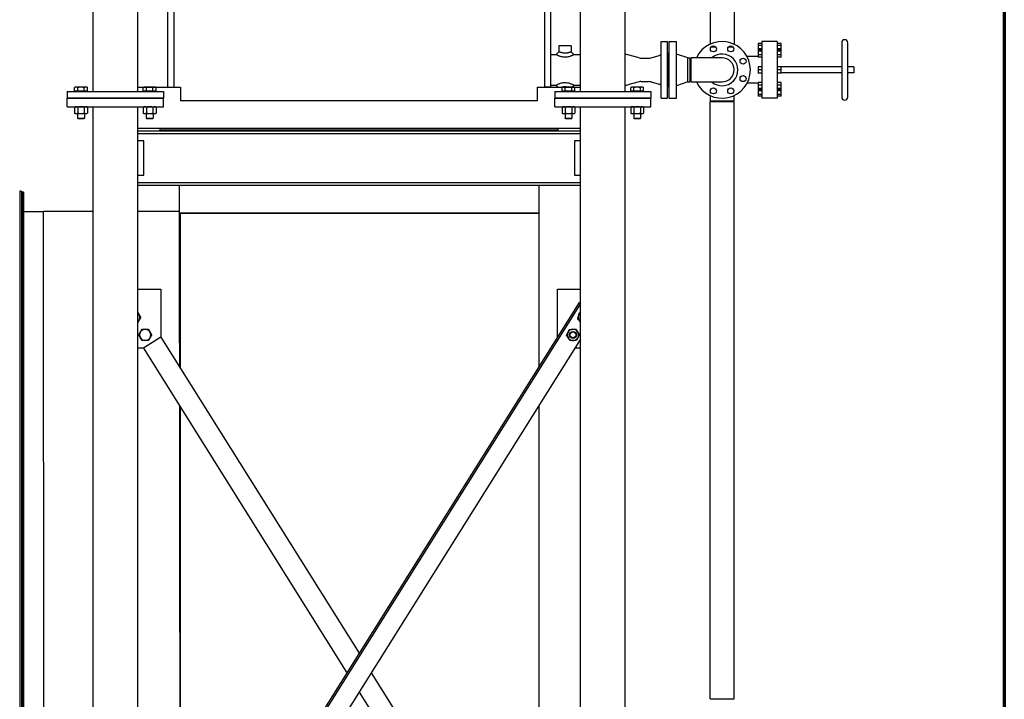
# Model space of a CAD drawing. Header units: inches. Extents: x 24 to 1128, y -74 to 748.
# Tile 443 of 557: x 985 to 1128, y 209 to 308. Entities that reach past the tile are written whole.
import ezdxf

# ---------------------------------------------------------------- set-up
doc = ezdxf.new("R2010")
doc.units = ezdxf.units.IN
doc.header["$LTSCALE"] = 32
doc.header["$MEASUREMENT"] = 0
doc.layers.add('Border (ANSI)', color=7, linetype='Continuous', lineweight=70)
doc.layers.add('Visible (ANSI)', color=7, linetype='Continuous', lineweight=30)

# ---------------------------------------------------------------- blocks, each defined once
blk = doc.blocks.new('Borders SUPERIOR BORDER')
at = {"layer": 'Border (ANSI)'}
blk.add_line((35.25, 23.375), (35.25, 0.625), dxfattribs=at)

msp = doc.modelspace()

# ---------------------------------------------------------------- linework, layer by layer
at = {"layer": 'Visible (ANSI)'}
for p, q in [((995.27004, 297.49266), (995.27004, 407.73266)), ((1001.77004, 297.49266), (1001.77004, 407.73266)), ((1066.27004, 297.49266), (1066.27004, 407.73266)), ((1072.77004, 297.49266), (1072.77004, 407.73266)), ((1007.02004, 331.54486), (1007.02004, 298.11766)), ((1061.02004, 331.54486), (1061.02004, 298.11766)), ((1006.10004, 330.37701), (1006.10004, 298.11766)), ((1061.94004, 298.11766), (1061.94004, 330.37701)), ((1085.14004, 321.65266), (1085.14004, 304.35305)), ((1088.64004, 321.65266), (1088.64004, 304.35305)), ((1063.11379, 304.11766), (1063.11379, 303.24266)), ((1064.92629, 304.11766), (1063.11379, 304.11766)), ((1064.92629, 304.11766), (1064.92629, 303.24266)), ((1078.02004, 304.74266), (1078.95754, 304.74266)), ((1078.02004, 296.49266), (1078.02004, 304.74266)), ((1078.95754, 296.49266), (1078.95754, 304.74266)), ((1079.20504, 304.74266), (1080.26504, 304.74266)), ((1079.20504, 296.49266), (1079.20504, 304.74266)), ((1080.26504, 296.49266), (1080.26504, 304.74266)), ((1092.69504, 304.45566), (1092.13504, 304.45566)), ((1092.13504, 304.45566), (1092.13504, 304.19166)), ((1092.69504, 304.19166), (1092.13504, 304.19166)), ((1092.13504, 304.19166), (1092.13504, 303.66366)), ((1094.93504, 304.74266), (1092.69504, 304.74266)), ((1092.69504, 304.74266), (1092.69504, 296.49266)), ((1094.93504, 304.74266), (1094.93504, 296.49266)), ((1095.49504, 304.45566), (1094.93504, 304.45566)), ((1095.49504, 304.19166), (1094.93504, 304.19166)), ((1095.49504, 304.19166), (1095.49504, 304.45566)), ((1095.49504, 303.66366), (1095.49504, 304.19166)), ((1104.32004, 304.57766), (1104.32004, 296.65766)), ((1105.20004, 296.65766), (1105.20004, 304.57766)), ((1061.94004, 302.86766), (1062.73879, 302.86766)), ((1062.73879, 302.86766), (1063.11379, 303.24266)), ((1064.92629, 303.24266), (1065.30129, 302.86766)), ((1065.30129, 302.86766), (1066.27004, 302.86766)), ((1074.82801, 302.35609), (1073.15183, 302.81453)), ((1076.58518, 302.37877), (1077.7484, 302.71232)), ((1078.95754, 302.68016), (1079.02004, 302.68016)), ((1079.02004, 298.55516), (1079.02004, 302.68016)), ((1079.14504, 303.11766), (1079.20504, 303.11766)), ((1079.14504, 298.11766), (1079.14504, 303.11766)), ((1081.92504, 302.36766), (1080.26504, 302.92766)), ((1085.32713, 303.99766), (1085.91958, 303.99766)), ((1087.8605, 303.99766), (1088.45294, 303.99766)), ((1092.69504, 303.66366), (1092.13504, 303.66366)), ((1092.13504, 303.66366), (1092.13504, 303.4682)), ((1092.69504, 303.4682), (1092.13504, 303.4682)), ((1092.13504, 303.4682), (1092.13504, 303.33154)), ((1092.69504, 303.33154), (1092.13504, 303.33154)), ((1092.13504, 303.33154), (1092.13504, 302.82153)), ((1092.69504, 302.82153), (1092.13504, 302.82153)), ((1092.13504, 302.82153), (1092.13504, 302.44818)), ((1095.49504, 303.66366), (1094.93504, 303.66366)), ((1095.49504, 303.4682), (1094.93504, 303.4682)), ((1095.49504, 303.33154), (1094.93504, 303.33154)), ((1095.49504, 302.82153), (1094.93504, 302.82153)), ((1095.49504, 303.4682), (1095.49504, 303.66366)), ((1095.49504, 303.33154), (1095.49504, 303.4682)), ((1095.49504, 302.82153), (1095.49504, 303.33154)), ((1095.49504, 302.44818), (1095.49504, 302.82153)), ((1075.09182, 302.32066), (1076.17173, 302.32066)), ((1081.92504, 302.36766), (1082.26504, 302.36766)), ((1081.92504, 298.86766), (1081.92504, 302.36766)), ((1082.26504, 298.86766), (1082.26504, 302.36766)), ((1082.39004, 298.86766), (1082.39004, 302.36766)), ((1086.89004, 302.36766), (1082.39004, 302.36766)), ((1092.13504, 302.57566), (1090.52072, 302.57566)), ((1092.69504, 302.44818), (1092.13504, 302.44818)), ((1095.49504, 302.44818), (1094.93504, 302.44818)), ((1092.69504, 301.07493), (1092.13504, 301.07493)), ((1092.13504, 301.07493), (1092.13504, 300.61766)), ((1092.69504, 300.61766), (1092.13504, 300.61766)), ((1092.13504, 300.61766), (1092.13504, 300.1604)), ((1092.69504, 300.1604), (1092.13504, 300.1604)), ((1095.49504, 301.07493), (1094.93504, 301.07493)), ((1095.49504, 300.61766), (1094.93504, 300.61766)), ((1095.49504, 300.1604), (1094.93504, 300.1604)), ((1095.49504, 300.61766), (1095.49504, 301.07493)), ((1104.32004, 301.05766), (1095.49504, 301.05766)), ((1095.49504, 300.1604), (1095.49504, 300.61766)), ((1104.32004, 300.17766), (1095.49504, 300.17766)), ((1106.08004, 301.05766), (1105.20004, 301.05766)), ((1106.08004, 300.17766), (1105.20004, 300.17766)), ((1106.08004, 301.05766), (1106.08004, 300.17766)), ((1061.94004, 298.36766), (1062.73879, 298.36766)), ((1062.98879, 298.11766), (1062.73879, 298.36766)), ((1065.30129, 298.36766), (1065.05129, 298.11766)), ((1065.30129, 298.36766), (1066.27004, 298.36766)), ((1074.82801, 298.87924), (1073.15183, 298.4208)), ((1075.09182, 298.91466), (1076.17173, 298.91466)), ((1076.58518, 298.85656), (1077.7484, 298.52301)), ((1078.95754, 298.55516), (1079.02004, 298.55516)), ((1081.92504, 298.86766), (1080.26504, 298.30766)), ((1081.92504, 298.86766), (1082.26504, 298.86766)), ((1082.39004, 298.86766), (1086.89004, 298.86766)), ((1092.13504, 298.65966), (1090.52072, 298.65966)), ((1092.69504, 298.78715), (1092.13504, 298.78715)), ((1092.13504, 298.78715), (1092.13504, 298.4138)), ((1092.69504, 298.4138), (1092.13504, 298.4138)), ((1092.13504, 298.4138), (1092.13504, 297.90379)), ((1095.49504, 298.78715), (1094.93504, 298.78715)), ((1095.49504, 298.4138), (1094.93504, 298.4138)), ((1095.49504, 298.4138), (1095.49504, 298.78715)), ((1095.49504, 297.90379), (1095.49504, 298.4138)), ((991.52004, 297.49266), (991.52004, 296.49266)), ((991.52004, 297.49266), (1005.52004, 297.49266)), ((992.70754, 298.10204), (992.58184, 298.02947)), ((992.58184, 297.51767), (992.58184, 298.02947)), ((993.05094, 297.51767), (992.58184, 297.51767)), ((992.81639, 298.10204), (992.70754, 298.10204)), ((992.78879, 297.51767), (992.78879, 297.49266)), ((993.52004, 298.10204), (992.81639, 298.10204)), ((993.05094, 297.51767), (993.05094, 298.02947)), ((993.98914, 297.51767), (993.05094, 297.51767)), ((994.22368, 298.10204), (993.52004, 298.10204)), ((993.98914, 297.51767), (993.98914, 298.02947)), ((994.45823, 297.51767), (993.98914, 297.51767)), ((994.33254, 298.10204), (994.22368, 298.10204)), ((994.25129, 297.51767), (994.25129, 297.49266)), ((994.33254, 298.10204), (994.45823, 298.02947)), ((994.45823, 297.51767), (994.45823, 298.02947)), ((1001.77004, 298.11766), (1007.02004, 298.11766)), ((1002.70754, 298.10204), (1002.58184, 298.02947)), ((1002.58184, 297.51767), (1002.58184, 298.02947)), ((1003.05094, 297.51767), (1002.58184, 297.51767)), ((1002.81639, 298.10204), (1002.70754, 298.10204)), ((1002.78879, 297.51767), (1002.78879, 297.49266)), ((1003.52004, 298.10204), (1002.81639, 298.10204)), ((1003.05094, 297.51767), (1003.05094, 298.02947)), ((1003.98914, 297.51767), (1003.05094, 297.51767)), ((1004.22368, 298.10204), (1003.52004, 298.10204)), ((1003.98914, 297.51767), (1003.98914, 298.02947)), ((1004.45823, 297.51767), (1003.98914, 297.51767)), ((1004.33254, 298.10204), (1004.22368, 298.10204)), ((1004.25129, 297.51767), (1004.25129, 297.49266)), ((1004.33254, 298.10204), (1004.45823, 298.02947)), ((1004.45823, 297.51767), (1004.45823, 298.02947)), ((1005.52004, 297.49266), (1005.52004, 296.49266)), ((1006.10004, 298.11766), (1007.02004, 298.11766)), ((1007.02004, 298.11766), (1008.02004, 298.11766)), ((1008.02004, 298.11766), (1008.02004, 296.11766)), ((1060.02004, 296.11766), (1060.02004, 298.11766)), ((1060.02004, 298.11766), (1061.02004, 298.11766)), ((1061.94004, 298.11766), (1061.02004, 298.11766)), ((1061.02004, 298.11766), (1066.27004, 298.11766)), ((1062.52004, 297.49266), (1062.52004, 296.49266)), ((1062.52004, 297.49266), (1076.52004, 297.49266)), ((1063.70754, 298.10204), (1063.58184, 298.02947)), ((1063.58184, 297.51767), (1063.58184, 298.02947)), ((1064.05094, 297.51767), (1063.58184, 297.51767)), ((1063.81639, 298.10204), (1063.70754, 298.10204)), ((1063.78879, 297.51767), (1063.78879, 297.49266)), ((1064.52004, 298.10204), (1063.81639, 298.10204)), ((1064.05094, 297.51767), (1064.05094, 298.02947)), ((1064.98914, 297.51767), (1064.05094, 297.51767)), ((1065.22368, 298.10204), (1064.52004, 298.10204)), ((1064.98914, 297.51767), (1064.98914, 298.02947)), ((1065.45823, 297.51767), (1064.98914, 297.51767)), ((1065.33254, 298.10204), (1065.22368, 298.10204)), ((1065.25129, 297.51767), (1065.25129, 297.49266)), ((1065.33254, 298.10204), (1065.45823, 298.02947)), ((1065.45823, 297.51767), (1065.45823, 298.02947)), ((1073.70754, 298.10204), (1073.58184, 298.02947)), ((1073.58184, 297.51767), (1073.58184, 298.02947)), ((1074.05094, 297.51767), (1073.58184, 297.51767)), ((1073.81639, 298.10204), (1073.70754, 298.10204)), ((1073.78879, 297.51767), (1073.78879, 297.49266)), ((1074.52004, 298.10204), (1073.81639, 298.10204)), ((1074.05094, 297.51767), (1074.05094, 298.02947)), ((1074.98914, 297.51767), (1074.05094, 297.51767)), ((1075.22368, 298.10204), (1074.52004, 298.10204)), ((1074.98914, 297.51767), (1074.98914, 298.02947)), ((1075.45823, 297.51767), (1074.98914, 297.51767)), ((1075.33254, 298.10204), (1075.22368, 298.10204)), ((1075.25129, 297.51767), (1075.25129, 297.49266)), ((1075.33254, 298.10204), (1075.45823, 298.02947)), ((1075.45823, 297.51767), (1075.45823, 298.02947)), ((1076.52004, 297.49266), (1076.52004, 296.49266)), ((1079.14504, 298.11766), (1079.20504, 298.11766)), ((1085.14004, 296.88228), (1085.14004, 296.11766)), ((1088.64004, 296.11766), (1088.64004, 296.88228)), ((1092.69504, 297.90379), (1092.13504, 297.90379)), ((1092.13504, 297.90379), (1092.13504, 297.76713)), ((1092.69504, 297.76713), (1092.13504, 297.76713)), ((1092.13504, 297.76713), (1092.13504, 297.57166)), ((1092.69504, 297.57166), (1092.13504, 297.57166)), ((1092.13504, 297.57166), (1092.13504, 297.04366)), ((1092.69504, 297.04366), (1092.13504, 297.04366)), ((1092.13504, 297.04366), (1092.13504, 296.77966)), ((1095.49504, 297.90379), (1094.93504, 297.90379)), ((1095.49504, 297.76713), (1094.93504, 297.76713)), ((1095.49504, 297.57166), (1094.93504, 297.57166)), ((1095.49504, 297.04366), (1094.93504, 297.04366)), ((1095.49504, 297.76713), (1095.49504, 297.90379)), ((1095.49504, 297.57166), (1095.49504, 297.76713)), ((1095.49504, 297.04366), (1095.49504, 297.57166)), ((1095.49504, 296.77966), (1095.49504, 297.04366)), ((991.52004, 296.49266), (1005.52004, 296.49266)), ((991.52004, 295.24266), (991.52004, 296.49266)), ((1005.52004, 296.49266), (991.52004, 296.49266)), ((1005.52004, 295.24266), (1005.52004, 296.49266)), ((1060.02004, 296.11766), (1008.02004, 296.11766)), ((1062.52004, 296.49266), (1076.52004, 296.49266)), ((1062.52004, 295.24266), (1062.52004, 296.49266)), ((1076.52004, 296.49266), (1062.52004, 296.49266)), ((1076.52004, 295.24266), (1076.52004, 296.49266)), ((1078.02004, 296.49266), (1078.95754, 296.49266)), ((1079.20504, 296.49266), (1080.26504, 296.49266)), ((1085.14004, 296.11766), (1088.64004, 296.11766)), ((1085.14004, 208.98666), (1085.14004, 295.99266)), ((1085.14004, 295.99266), (1088.64004, 295.99266)), ((1088.64004, 208.98666), (1088.64004, 295.99266)), ((1092.69504, 296.77966), (1092.13504, 296.77966)), ((1094.93504, 296.49266), (1092.69504, 296.49266)), ((1095.49504, 296.77966), (1094.93504, 296.77966)), ((991.52004, 295.24266), (1005.52004, 295.24266)), ((992.70754, 295.24266), (992.58184, 295.18405)), ((992.58184, 295.18405), (992.58184, 294.31728)), ((992.70754, 294.25866), (992.58184, 294.31728)), ((992.70754, 294.25866), (992.81639, 294.25866)), ((992.81639, 294.25866), (993.52004, 294.25866)), ((993.02004, 294.25866), (993.02004, 293.56935)), ((993.05094, 295.18405), (993.05094, 294.31728)), ((993.52004, 294.25866), (994.22368, 294.25866)), ((993.98914, 295.18405), (993.98914, 294.31728)), ((994.02004, 294.25866), (994.02004, 293.56935)), ((994.22368, 294.25866), (994.33254, 294.25866)), ((994.33254, 295.24266), (994.45823, 295.18405)), ((994.33254, 294.25866), (994.45823, 294.31728)), ((994.45823, 295.18405), (994.45823, 294.31728)), ((995.27004, 143.30516), (995.27004, 295.24266)), ((1001.77004, 143.30516), (1001.77004, 295.24266)), ((1002.70754, 295.24266), (1002.58184, 295.18405)), ((1002.58184, 295.18405), (1002.58184, 294.31728)), ((1002.70754, 294.25866), (1002.58184, 294.31728)), ((1002.70754, 294.25866), (1002.81639, 294.25866)), ((1002.81639, 294.25866), (1003.52004, 294.25866)), ((1003.02004, 294.25866), (1003.02004, 293.56935)), ((1003.05094, 295.18405), (1003.05094, 294.31728)), ((1003.52004, 294.25866), (1004.22368, 294.25866)), ((1003.98914, 295.18405), (1003.98914, 294.31728)), ((1004.02004, 294.25866), (1004.02004, 293.56935)), ((1004.22368, 294.25866), (1004.33254, 294.25866)), ((1004.33254, 295.24266), (1004.45823, 295.18405)), ((1004.33254, 294.25866), (1004.45823, 294.31728)), ((1004.45823, 295.18405), (1004.45823, 294.31728)), ((1062.52004, 295.24266), (1076.52004, 295.24266)), ((1063.70754, 295.24266), (1063.58184, 295.18405)), ((1063.58184, 295.18405), (1063.58184, 294.31728)), ((1063.70754, 294.25866), (1063.58184, 294.31728)), ((1063.70754, 294.25866), (1063.81639, 294.25866)), ((1063.81639, 294.25866), (1064.52004, 294.25866)), ((1064.02004, 294.25866), (1064.02004, 293.56935)), ((1064.05094, 295.18405), (1064.05094, 294.31728)), ((1064.52004, 294.25866), (1065.22368, 294.25866)), ((1064.98914, 295.18405), (1064.98914, 294.31728)), ((1065.02004, 294.25866), (1065.02004, 293.56935)), ((1065.22368, 294.25866), (1065.33254, 294.25866)), ((1065.33254, 295.24266), (1065.45823, 295.18405)), ((1065.33254, 294.25866), (1065.45823, 294.31728)), ((1065.45823, 295.18405), (1065.45823, 294.31728)), ((1066.27004, 143.30516), (1066.27004, 295.24266)), ((1072.77004, 143.30516), (1072.77004, 295.24266)), ((1073.70754, 295.24266), (1073.58184, 295.18405)), ((1073.58184, 295.18405), (1073.58184, 294.31728)), ((1073.70754, 294.25866), (1073.58184, 294.31728)), ((1073.70754, 294.25866), (1073.81639, 294.25866)), ((1073.81639, 294.25866), (1074.52004, 294.25866)), ((1074.02004, 294.25866), (1074.02004, 293.56935)), ((1074.05094, 295.18405), (1074.05094, 294.31728)), ((1074.52004, 294.25866), (1075.22368, 294.25866)), ((1074.98914, 295.18405), (1074.98914, 294.31728)), ((1075.02004, 294.25866), (1075.02004, 293.56935)), ((1075.22368, 294.25866), (1075.33254, 294.25866)), ((1075.33254, 295.24266), (1075.45823, 295.18405)), ((1075.33254, 294.25866), (1075.45823, 294.31728)), ((1075.45823, 295.18405), (1075.45823, 294.31728)), ((993.09672, 293.49266), (993.02004, 293.56935)), ((993.02004, 293.56935), (994.02004, 293.56935)), ((993.94335, 293.49266), (993.09672, 293.49266)), ((993.94335, 293.49266), (994.02004, 293.56935)), ((1003.09672, 293.49266), (1003.02004, 293.56935)), ((1003.02004, 293.56935), (1004.02004, 293.56935)), ((1003.94335, 293.49266), (1003.09672, 293.49266)), ((1003.94335, 293.49266), (1004.02004, 293.56935)), ((1064.09672, 293.49266), (1064.02004, 293.56935)), ((1064.02004, 293.56935), (1065.02004, 293.56935)), ((1064.94335, 293.49266), (1064.09672, 293.49266)), ((1064.94335, 293.49266), (1065.02004, 293.56935)), ((1074.09672, 293.49266), (1074.02004, 293.56935)), ((1074.02004, 293.56935), (1075.02004, 293.56935)), ((1074.94335, 293.49266), (1074.09672, 293.49266)), ((1074.94335, 293.49266), (1075.02004, 293.56935)), ((1001.77004, 292.11766), (1066.27004, 292.11766)), ((1001.77004, 291.74266), (1066.27004, 291.74266)), ((1001.77004, 291.34266), (1066.27004, 291.34266)), ((1063.02104, 291.99266), (1005.02104, 291.99266)), ((1005.02104, 291.80516), (1005.02104, 291.99266)), ((1005.02104, 291.80516), (1063.02104, 291.80516)), ((1007.83354, 291.80516), (1007.83354, 291.74266)), ((1060.20854, 291.80516), (1060.20854, 291.74266)), ((1063.02104, 291.80516), (1063.02104, 291.99266)), ((1002.64254, 290.27766), (1001.77004, 290.27766)), ((1002.64254, 285.27766), (1002.64254, 290.27766)), ((1065.39754, 290.27766), (1065.39754, 285.27766)), ((1066.27004, 290.27766), (1065.39754, 290.27766)), ((1001.77004, 285.27766), (1002.64254, 285.27766)), ((1001.77004, 284.21266), (1066.27004, 284.21266)), ((1065.39754, 285.27766), (1066.27004, 285.27766)), ((984.58354, 282.96141), (984.58354, 171.89901)), ((984.77354, 282.96141), (984.58354, 282.96141)), ((984.77354, 282.96141), (984.83354, 282.96141)), ((984.83354, 282.96141), (984.83354, 171.89901)), ((985.14604, 282.80516), (984.95854, 282.80516)), ((984.95854, 282.80516), (984.95854, 172.05516)), ((985.14604, 282.80516), (985.14604, 172.05516)), ((1001.77004, 283.81266), (1066.27004, 283.81266)), ((1007.83354, 283.81266), (1007.83354, 279.80516)), ((1060.20854, 283.81266), (1060.20854, 279.80516)), ((985.14604, 279.99266), (988.05245, 279.99266)), ((995.27004, 279.99266), (988.05245, 279.99266)), ((1007.83354, 279.99266), (1001.77004, 279.99266)), ((1007.83354, 279.80516), (1060.20854, 279.80516)), ((1008.02104, 279.80516), (1008.02104, 279.75938)), ((1008.02104, 279.75938), (1060.20854, 279.75938)), ((1008.02104, 257.08132), (1008.02104, 279.75938)), ((1060.20854, 279.80516), (1060.20854, 279.75938)), ((1060.20854, 279.75938), (1060.20854, 257.38346)), ((1001.77004, 268.67083), (1005.14254, 268.67083)), ((1005.14254, 268.67083), (1005.14254, 261.67083)), ((1062.89754, 268.67083), (1066.27004, 268.67083)), ((1062.89754, 261.67083), (1062.89754, 268.67083)), ((1066.08554, 266.75381), (1001.77004, 164.20852)), ((1066.27004, 266.57747), (1001.77004, 163.73801)), ((1066.08554, 266.75381), (1066.13637, 266.72193)), ((1066.27004, 266.63809), (1066.13637, 266.72193)), ((1066.27004, 261.40181), (1001.95454, 158.85652)), ((1005.14254, 261.67083), (1002.60105, 260.07683)), ((1005.14254, 261.67083), (1034.02004, 215.62825)), ((1002.60105, 260.07683), (1001.77004, 260.07683)), ((1002.60105, 260.07683), (1032.24942, 212.80516)), ((1066.27004, 260.07683), (1065.43903, 260.07683)), ((1008.02104, 175.00938), (1008.02104, 251.43515)), ((1060.20854, 251.73729), (1060.20854, 204.00938)), ((1035.79065, 212.80516), (1065.43903, 165.53349)), ((1034.02004, 209.98208), (1062.89754, 163.9395)), ((1085.14004, 208.98666), (1088.64004, 208.98666))]:
    msp.add_line(p, q, dxfattribs=at)
for centre, radius in [((1085.62336, 303.6757), 0.4375), ((1088.15672, 303.6757), 0.4375), ((1089.94808, 301.88435), 0.4375), ((1089.94808, 299.35098), 0.4375), ((1085.62336, 297.55962), 0.4375), ((1088.15672, 297.55962), 0.4375), ((1065.17707, 262.01174), 0.50016), ((1065.17707, 262.01174), 0.5), ((1065.17707, 262.01174), 0.42332)]:
    msp.add_circle(centre, radius, dxfattribs=at)
for centre, radius, start, end in [((1086.89004, 300.61766), 4.125, 205.1027208, 154.8972792), ((1104.76004, 304.57766), 0.44, 0, 180), ((1072.75611, 301.36766), 1.5, 74.7036805, 89.4680529), ((1077.64504, 303.07279), 0.375, 286, 0), ((1086.89004, 300.61766), 2.31, 229.2509456, 130.7490544), ((1075.09182, 303.32066), 1, 254.7036805, 270), ((1076.17173, 303.82066), 1.5, 270, 286), ((1086.89004, 300.61766), 1.75, 270, 90), ((1072.75611, 299.86766), 1.5, 270.5319471, 285.2963195), ((1075.09182, 297.91466), 1, 90, 105.2963195), ((1076.17173, 297.41466), 1.5, 74, 90), ((1077.64504, 298.16254), 0.375, 0, 74), ((1104.76004, 296.65766), 0.44, 180, 0), ((1001.269, 264.55323), 0.8125, 30, 51.9275366), ((1001.269, 264.55323), 0.8125, 308.0724634, 330), ((1001.269, 264.55323), 0.8125, 330, 30), ((1066.77107, 264.55323), 0.8125, 162.5768275, 222.5768275), ((1066.77107, 264.55323), 0.8125, 128.0724634, 162.5768275), ((1066.77107, 264.55323), 0.8125, 222.5768275, 231.9275366), ((1002.863, 262.01174), 0.8125, 90, 150), ((1002.863, 262.01174), 0.8125, 30, 90), ((1065.17707, 262.01174), 0.8125, 93.6646416, 153.6646416), ((1065.17707, 262.01174), 0.8125, 33.6646416, 93.6646416), ((1065.17707, 262.01174), 0.8125, 333.6646416, 33.6646416), ((1002.863, 262.01174), 0.8125, 150, 210), ((1002.863, 262.01174), 0.8125, 210, 270), ((1002.863, 262.01174), 0.8125, 270, 330), ((1002.863, 262.01174), 0.8125, 330, 30), ((1065.17707, 262.01174), 0.8125, 153.6646416, 213.6646416), ((1065.17707, 262.01174), 0.8125, 213.6646416, 273.6646416), ((1065.17707, 262.01174), 0.8125, 273.6646416, 333.6646416), ((984.27104, 220.99266), 6.25, 83.6846844, 84.8363929), ((984.27104, 220.99266), 2.75, 75.5224878, 78.1971083)]:
    msp.add_arc(centre, radius, start, end, dxfattribs=at)
for points, knots in [([(1062.73879, 302.86766), (1062.73879, 302.86766), (1062.74669, 302.86312), (1062.77946, 302.8448), (1062.80431, 302.83104), (1062.86926, 302.79676), (1062.90939, 302.77624), (1062.98752, 302.73898), (1063.02247, 302.72299), (1063.09492, 302.6917), (1063.13182, 302.67654), (1063.21265, 302.64562), (1063.25615, 302.63007), (1063.38387, 302.58856), (1063.47388, 302.56384), (1063.66525, 302.52457), (1063.76678, 302.51025), (1063.91914, 302.4997), (1063.97004, 302.49796), (1064.07596, 302.49796), (1064.133, 302.50014), (1064.30347, 302.51336), (1064.41658, 302.53131), (1064.60096, 302.57338), (1064.67586, 302.59475), (1064.7983, 302.63491), (1064.84828, 302.65323), (1064.93283, 302.68654), (1064.9687, 302.70164), (1065.03767, 302.7321), (1065.07013, 302.74722), (1065.15182, 302.78672), (1065.19542, 302.80952), (1065.26307, 302.84595), (1065.28568, 302.85881), (1065.29939, 302.86658), (1065.30129, 302.86766), (1065.30129, 302.86766)], [-10.536209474, -10.536209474, -10.536209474, -10.536209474, -10.097429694, -10.097429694, -9.658649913, -9.658649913, -9.219870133, -9.219870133, -8.914028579, -8.914028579, -8.62064719, -8.62064719, -8.327265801, -8.327265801, -7.809344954, -7.809344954, -7.286805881, -7.286805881, -7.024139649, -7.024139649, -6.730385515, -6.730385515, -6.145664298, -6.145664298, -5.706426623, -5.706426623, -5.363392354, -5.363392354, -5.071341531, -5.071341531, -4.779290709, -4.779290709, -4.269499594, -4.269499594, -3.728628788, -3.728628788, -3.512069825, -3.512069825, -3.512069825, -3.512069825]), ([(1064.92629, 303.24266), (1064.92629, 303.24266), (1064.92446, 303.24203), (1064.9113, 303.2375), (1064.88957, 303.23), (1064.82697, 303.20909), (1064.78746, 303.19612), (1064.71704, 303.17421), (1064.6897, 303.16593), (1064.63337, 303.14954), (1064.60485, 303.14155), (1064.53985, 303.12427), (1064.50277, 303.115), (1064.41594, 303.09526), (1064.36557, 303.0852), (1064.24828, 303.06609), (1064.18131, 303.05851), (1064.08373, 303.05298), (1064.05157, 303.05208), (1063.99184, 303.05208), (1063.96315, 303.0528), (1063.87619, 303.0572), (1063.81671, 303.06322), (1063.69756, 303.08077), (1063.63786, 303.09225), (1063.54761, 303.1126), (1063.51567, 303.12042), (1063.45441, 303.13631), (1063.42546, 303.14427), (1063.36702, 303.16098), (1063.3379, 303.16969), (1063.27112, 303.19026), (1063.23529, 303.20184), (1063.17602, 303.2214), (1063.15258, 303.22937), (1063.12145, 303.24001), (1063.11379, 303.24266), (1063.11379, 303.24266)], [3.512069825, 3.512069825, 3.512069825, 3.512069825, 3.728628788, 3.728628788, 4.269499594, 4.269499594, 4.779290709, 4.779290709, 5.071341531, 5.071341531, 5.363392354, 5.363392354, 5.706426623, 5.706426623, 6.145664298, 6.145664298, 6.730385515, 6.730385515, 7.024139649, 7.024139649, 7.286805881, 7.286805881, 7.809344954, 7.809344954, 8.327265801, 8.327265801, 8.62064719, 8.62064719, 8.914028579, 8.914028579, 9.219870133, 9.219870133, 9.658649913, 9.658649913, 10.097429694, 10.097429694, 10.536209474, 10.536209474, 10.536209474, 10.536209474]), ([(1064.02004, 298.73736), (1063.98808, 298.73736), (1063.95577, 298.73666), (1063.8148, 298.73044), (1063.70481, 298.71717), (1063.49422, 298.67694), (1063.39384, 298.64994), (1063.23176, 298.59738), (1063.16631, 298.5727), (1063.0846, 298.53916), (1063.06109, 298.52913), (1062.97052, 298.48919), (1062.91051, 298.45966), (1062.81757, 298.41165), (1062.78363, 298.39286), (1062.74669, 298.3722), (1062.73879, 298.36766), (1062.73879, 298.36766)], [-14.048279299, -14.048279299, -14.048279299, -14.048279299, -13.880418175, -13.880418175, -13.319550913, -13.319550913, -12.748217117, -12.748217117, -12.291328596, -12.291328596, -12.099857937, -12.099857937, -11.52555668, -11.52555668, -10.974989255, -10.974989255, -10.536209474, -10.536209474, -10.536209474, -10.536209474]), ([(1065.30129, 298.36766), (1065.30129, 298.36766), (1065.29508, 298.37123), (1065.26353, 298.38894), (1065.23077, 298.4072), (1065.13702, 298.45598), (1065.07398, 298.48723), (1064.97925, 298.52902), (1064.95561, 298.53911), (1064.86623, 298.57579), (1064.79102, 298.60387), (1064.60959, 298.6604), (1064.50017, 298.68783), (1064.26571, 298.72684), (1064.14036, 298.73736), (1064.02004, 298.73736)], [-3.512069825, -3.512069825, -3.512069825, -3.512069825, -3.122398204, -3.122398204, -2.558236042, -2.558236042, -1.94948186, -1.94948186, -1.756950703, -1.756950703, -1.24025512, -1.24025512, -0.632070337, -0.632070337, 0, 0, 0, 0]), ([(1063.52747, 298.11766), (1063.54512, 298.12198), (1063.56309, 298.12622), (1063.64486, 298.14462), (1063.71092, 298.15707), (1063.84041, 298.17488), (1063.90392, 298.18037), (1063.9838, 298.18295), (1064.00202, 298.18324), (1064.02004, 298.18324)], [12.58484833, 12.58484833, 12.58484833, 12.58484833, 12.748217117, 12.748217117, 13.319550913, 13.319550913, 13.880418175, 13.880418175, 14.048279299, 14.048279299, 14.048279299, 14.048279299]), ([(1064.02004, 298.18324), (1064.08788, 298.18324), (1064.15868, 298.17899), (1064.30001, 298.16199), (1064.37052, 298.14957), (1064.4638, 298.12931), (1064.4885, 298.12356), (1064.51261, 298.11766)], [0, 0, 0, 0, 0.632070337, 0.632070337, 1.24025512, 1.24025512, 1.463430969, 1.463430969, 1.463430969, 1.463430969]), ([(988.14604, 175.05516), (988.14603, 175.06122), (988.14602, 175.06727), (988.14099, 179.30376), (988.10901, 205.6242), (988.07331, 245.50212), (988.06169, 262.75638), (988.05245, 279.99266)], [-0.046119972, -0.046119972, -0.046119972, -0.046119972, 0, 0, 32.236003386, 32.236003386, 57.569339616, 57.569339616, 57.569339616, 57.569339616]), ([(1007.88773, 257.29378), (1007.88172, 264.78832), (1007.87697, 272.28278), (1007.87298, 279.77707), (1007.87298, 279.78644), (1007.87297, 279.7958), (1007.87297, 279.80516)], [215.490327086, 215.490327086, 215.490327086, 215.490327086, 274.369421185, 274.369421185, 274.369421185, 274.442988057, 274.442988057, 274.442988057, 274.442988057]), ([(1008.02104, 175.00938), (1007.9859, 190.26446), (1007.95242, 205.52222), (1007.92915, 220.78049), (1007.91346, 231.06698), (1007.90168, 241.35354), (1007.89251, 251.63998)], [0, 0, 0, 0, 119.871896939, 119.871896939, 119.871896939, 200.684461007, 200.684461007, 200.684461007, 200.684461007])]:
    msp.add_open_spline(points, degree=3, knots=knots, dxfattribs=at)
for points, weights in [([(992.81639, 298.10204), (992.70754, 298.10204), (992.58184, 298.02947)], [1, 1.0379548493, 1]), ([(993.05094, 298.02947), (992.92525, 298.10204), (992.81639, 298.10204)], [1, 1.0379548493, 1]), ([(993.52004, 298.10204), (993.30233, 298.10204), (993.05094, 298.02947)], [1, 1.0379548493, 1]), ([(993.98914, 298.02947), (993.73775, 298.10204), (993.52004, 298.10204)], [1, 1.0379548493, 1]), ([(994.22368, 298.10204), (994.11483, 298.10204), (993.98914, 298.02947)], [1, 1.0379548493, 1]), ([(994.45823, 298.02947), (994.33254, 298.10204), (994.22368, 298.10204)], [1, 1.0379548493, 1]), ([(1002.81639, 298.10204), (1002.70754, 298.10204), (1002.58184, 298.02947)], [1, 1.0379548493, 1]), ([(1003.05094, 298.02947), (1002.92525, 298.10204), (1002.81639, 298.10204)], [1, 1.0379548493, 1]), ([(1003.52004, 298.10204), (1003.30233, 298.10204), (1003.05094, 298.02947)], [1, 1.0379548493, 1]), ([(1003.98914, 298.02947), (1003.73775, 298.10204), (1003.52004, 298.10204)], [1, 1.0379548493, 1]), ([(1004.22368, 298.10204), (1004.11483, 298.10204), (1003.98914, 298.02947)], [1, 1.0379548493, 1]), ([(1004.45823, 298.02947), (1004.33254, 298.10204), (1004.22368, 298.10204)], [1, 1.0379548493, 1]), ([(1063.81639, 298.10204), (1063.70754, 298.10204), (1063.58184, 298.02947)], [1, 1.0379548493, 1]), ([(1064.05094, 298.02947), (1063.92525, 298.10204), (1063.81639, 298.10204)], [1, 1.0379548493, 1]), ([(1064.52004, 298.10204), (1064.30233, 298.10204), (1064.05094, 298.02947)], [1, 1.0379548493, 1]), ([(1064.98914, 298.02947), (1064.73775, 298.10204), (1064.52004, 298.10204)], [1, 1.0379548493, 1]), ([(1065.22368, 298.10204), (1065.11483, 298.10204), (1064.98914, 298.02947)], [1, 1.0379548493, 1]), ([(1065.45823, 298.02947), (1065.33254, 298.10204), (1065.22368, 298.10204)], [1, 1.0379548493, 1]), ([(1073.81639, 298.10204), (1073.70754, 298.10204), (1073.58184, 298.02947)], [1, 1.0379548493, 1]), ([(1074.05094, 298.02947), (1073.92525, 298.10204), (1073.81639, 298.10204)], [1, 1.0379548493, 1]), ([(1074.52004, 298.10204), (1074.30233, 298.10204), (1074.05094, 298.02947)], [1, 1.0379548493, 1]), ([(1074.98914, 298.02947), (1074.73775, 298.10204), (1074.52004, 298.10204)], [1, 1.0379548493, 1]), ([(1075.22368, 298.10204), (1075.11483, 298.10204), (1074.98914, 298.02947)], [1, 1.0379548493, 1]), ([(1075.45823, 298.02947), (1075.33254, 298.10204), (1075.22368, 298.10204)], [1, 1.0379548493, 1]), ([(992.81639, 295.24266), (992.70754, 295.24266), (992.58184, 295.18405)], [1, 1.0379548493, 1]), ([(992.58184, 294.31728), (992.70754, 294.25866), (992.81639, 294.25866)], [1, 1.0379548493, 1]), ([(993.05094, 295.18405), (992.92525, 295.24266), (992.81639, 295.24266)], [1, 1.0379548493, 1]), ([(992.81639, 294.25866), (992.92525, 294.25866), (993.05094, 294.31728)], [1, 1.0379548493, 1]), ([(993.52004, 295.24266), (993.30233, 295.24266), (993.05094, 295.18405)], [1, 1.0379548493, 1]), ([(993.05094, 294.31728), (993.30233, 294.25866), (993.52004, 294.25866)], [1, 1.0379548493, 1]), ([(993.98914, 295.18405), (993.73775, 295.24266), (993.52004, 295.24266)], [1, 1.0379548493, 1]), ([(993.52004, 294.25866), (993.73775, 294.25866), (993.98914, 294.31728)], [1, 1.0379548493, 1]), ([(994.22368, 295.24266), (994.11483, 295.24266), (993.98914, 295.18405)], [1, 1.0379548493, 1]), ([(993.98914, 294.31728), (994.11483, 294.25866), (994.22368, 294.25866)], [1, 1.0379548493, 1]), ([(994.45823, 295.18405), (994.33254, 295.24266), (994.22368, 295.24266)], [1, 1.0379548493, 1]), ([(994.22368, 294.25866), (994.33254, 294.25866), (994.45823, 294.31728)], [1, 1.0379548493, 1]), ([(1002.81639, 295.24266), (1002.70754, 295.24266), (1002.58184, 295.18405)], [1, 1.0379548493, 1]), ([(1002.58184, 294.31728), (1002.70754, 294.25866), (1002.81639, 294.25866)], [1, 1.0379548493, 1]), ([(1003.05094, 295.18405), (1002.92525, 295.24266), (1002.81639, 295.24266)], [1, 1.0379548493, 1]), ([(1002.81639, 294.25866), (1002.92525, 294.25866), (1003.05094, 294.31728)], [1, 1.0379548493, 1]), ([(1003.52004, 295.24266), (1003.30233, 295.24266), (1003.05094, 295.18405)], [1, 1.0379548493, 1]), ([(1003.05094, 294.31728), (1003.30233, 294.25866), (1003.52004, 294.25866)], [1, 1.0379548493, 1]), ([(1003.98914, 295.18405), (1003.73775, 295.24266), (1003.52004, 295.24266)], [1, 1.0379548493, 1]), ([(1003.52004, 294.25866), (1003.73775, 294.25866), (1003.98914, 294.31728)], [1, 1.0379548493, 1]), ([(1004.22368, 295.24266), (1004.11483, 295.24266), (1003.98914, 295.18405)], [1, 1.0379548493, 1]), ([(1003.98914, 294.31728), (1004.11483, 294.25866), (1004.22368, 294.25866)], [1, 1.0379548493, 1]), ([(1004.45823, 295.18405), (1004.33254, 295.24266), (1004.22368, 295.24266)], [1, 1.0379548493, 1]), ([(1004.22368, 294.25866), (1004.33254, 294.25866), (1004.45823, 294.31728)], [1, 1.0379548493, 1]), ([(1063.81639, 295.24266), (1063.70754, 295.24266), (1063.58184, 295.18405)], [1, 1.0379548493, 1]), ([(1063.58184, 294.31728), (1063.70754, 294.25866), (1063.81639, 294.25866)], [1, 1.0379548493, 1]), ([(1064.05094, 295.18405), (1063.92525, 295.24266), (1063.81639, 295.24266)], [1, 1.0379548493, 1]), ([(1063.81639, 294.25866), (1063.92525, 294.25866), (1064.05094, 294.31728)], [1, 1.0379548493, 1]), ([(1064.52004, 295.24266), (1064.30233, 295.24266), (1064.05094, 295.18405)], [1, 1.0379548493, 1]), ([(1064.05094, 294.31728), (1064.30233, 294.25866), (1064.52004, 294.25866)], [1, 1.0379548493, 1]), ([(1064.98914, 295.18405), (1064.73775, 295.24266), (1064.52004, 295.24266)], [1, 1.0379548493, 1]), ([(1064.52004, 294.25866), (1064.73775, 294.25866), (1064.98914, 294.31728)], [1, 1.0379548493, 1]), ([(1065.22368, 295.24266), (1065.11483, 295.24266), (1064.98914, 295.18405)], [1, 1.0379548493, 1]), ([(1064.98914, 294.31728), (1065.11483, 294.25866), (1065.22368, 294.25866)], [1, 1.0379548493, 1]), ([(1065.45823, 295.18405), (1065.33254, 295.24266), (1065.22368, 295.24266)], [1, 1.0379548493, 1]), ([(1065.22368, 294.25866), (1065.33254, 294.25866), (1065.45823, 294.31728)], [1, 1.0379548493, 1]), ([(1073.81639, 295.24266), (1073.70754, 295.24266), (1073.58184, 295.18405)], [1, 1.0379548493, 1]), ([(1073.58184, 294.31728), (1073.70754, 294.25866), (1073.81639, 294.25866)], [1, 1.0379548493, 1]), ([(1074.05094, 295.18405), (1073.92525, 295.24266), (1073.81639, 295.24266)], [1, 1.0379548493, 1]), ([(1073.81639, 294.25866), (1073.92525, 294.25866), (1074.05094, 294.31728)], [1, 1.0379548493, 1]), ([(1074.52004, 295.24266), (1074.30233, 295.24266), (1074.05094, 295.18405)], [1, 1.0379548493, 1]), ([(1074.05094, 294.31728), (1074.30233, 294.25866), (1074.52004, 294.25866)], [1, 1.0379548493, 1]), ([(1074.98914, 295.18405), (1074.73775, 295.24266), (1074.52004, 295.24266)], [1, 1.0379548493, 1]), ([(1074.52004, 294.25866), (1074.73775, 294.25866), (1074.98914, 294.31728)], [1, 1.0379548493, 1]), ([(1075.22368, 295.24266), (1075.11483, 295.24266), (1074.98914, 295.18405)], [1, 1.0379548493, 1]), ([(1074.98914, 294.31728), (1075.11483, 294.25866), (1075.22368, 294.25866)], [1, 1.0379548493, 1]), ([(1075.45823, 295.18405), (1075.33254, 295.24266), (1075.22368, 295.24266)], [1, 1.0379548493, 1]), ([(1075.22368, 294.25866), (1075.33254, 294.25866), (1075.45823, 294.31728)], [1, 1.0379548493, 1]), ([(1001.77004, 265.31042), (1001.87696, 265.12521), (1001.97265, 264.95948)], [1.00830225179, 1.0332107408, 1]), ([(1001.97265, 264.14698), (1001.87696, 263.98125), (1001.77004, 263.79605)], [1, 1.0332107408, 1.00830225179]), ([(1001.97265, 264.95948), (1002.0815, 264.77094), (1002.2072, 264.55323)], [1, 1.0379548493, 1]), ([(1002.2072, 264.55323), (1002.0815, 264.33552), (1001.97265, 264.14698)], [1, 1.0379548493, 1]), ([(1065.85539, 264.34894), (1065.93066, 264.5888), (1065.99585, 264.79652)], [1, 1.0379548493, 1]), ([(1066.17277, 264.00351), (1066.02547, 264.16383), (1065.85539, 264.34894)], [1, 1.0379548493, 1]), ([(1065.99585, 264.79652), (1066.06104, 265.00424), (1066.13631, 265.24409)], [1, 1.0379548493, 1]), ([(1066.13631, 265.24409), (1066.2054, 265.25951), (1066.27004, 265.27393)], [1, 1.01040396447, 1.01510417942]), ([(1066.27004, 263.89765), (1066.22103, 263.95099), (1066.17277, 264.00351)], [1.01650359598, 1.01212564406, 1]), ([(1002.15936, 262.41799), (1002.26821, 262.60653), (1002.39391, 262.82424)], [1, 1.0379548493, 1]), ([(1002.39391, 262.82424), (1002.64529, 262.82424), (1002.863, 262.82424)], [1, 1.0379548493, 1]), ([(1002.863, 262.82424), (1003.08071, 262.82424), (1003.3321, 262.82424)], [1, 1.0379548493, 1]), ([(1003.3321, 262.82424), (1003.45779, 262.60653), (1003.56665, 262.41799)], [1, 1.0379548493, 1]), ([(1064.4489, 262.37219), (1064.54548, 262.5673), (1064.657, 262.7926)], [1, 1.0379548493, 1]), ([(1064.657, 262.7926), (1064.90788, 262.80867), (1065.12514, 262.82258)], [1, 1.0379548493, 1]), ([(1065.12514, 262.82258), (1065.3424, 262.8365), (1065.59328, 262.85257)], [1, 1.0379548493, 1]), ([(1065.59328, 262.85257), (1065.73263, 262.64334), (1065.85331, 262.46214)], [1, 1.0379548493, 1]), ([(1065.85331, 262.46214), (1065.974, 262.28094), (1066.11335, 262.07171)], [1, 1.0379548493, 1]), ([(1001.92481, 262.01174), (1002.0505, 262.22945), (1002.15936, 262.41799)], [1, 1.0379548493, 1]), ([(1002.15936, 261.60549), (1002.0505, 261.79403), (1001.92481, 262.01174)], [1, 1.0379548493, 1]), ([(1002.39391, 261.19924), (1002.26821, 261.41695), (1002.15936, 261.60549)], [1, 1.0379548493, 1]), ([(1002.863, 261.19924), (1002.64529, 261.19924), (1002.39391, 261.19924)], [1, 1.0379548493, 1]), ([(1003.3321, 261.19924), (1003.08071, 261.19924), (1002.863, 261.19924)], [1, 1.0379548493, 1]), ([(1003.56665, 261.60549), (1003.45779, 261.41695), (1003.3321, 261.19924)], [1, 1.0379548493, 1]), ([(1003.56665, 262.41799), (1003.6755, 262.22945), (1003.8012, 262.01174)], [1, 1.0379548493, 1]), ([(1003.8012, 262.01174), (1003.6755, 261.79403), (1003.56665, 261.60549)], [1, 1.0379548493, 1]), ([(1064.2408, 261.95178), (1064.35232, 262.17708), (1064.4489, 262.37219)], [1, 1.0379548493, 1]), ([(1064.50083, 261.56135), (1064.38015, 261.74255), (1064.2408, 261.95178)], [1, 1.0379548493, 1]), ([(1064.76087, 261.17092), (1064.62152, 261.38015), (1064.50083, 261.56135)], [1, 1.0379548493, 1]), ([(1065.22901, 261.20091), (1065.01174, 261.18699), (1064.76087, 261.17092)], [1, 1.0379548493, 1]), ([(1065.69714, 261.23089), (1065.44627, 261.21482), (1065.22901, 261.20091)], [1, 1.0379548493, 1]), ([(1065.90525, 261.6513), (1065.80867, 261.45619), (1065.69714, 261.23089)], [1, 1.0379548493, 1]), ([(1066.11335, 262.07171), (1066.00183, 261.84641), (1065.90525, 261.6513)], [1, 1.0379548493, 1])]:
    msp.add_rational_spline(points, weights, degree=2, dxfattribs=at)

# ---------------------------------------------------------------- block references
at = {"xscale": 32, "yscale": 32, "zscale": 32}
msp.add_blockref('Borders SUPERIOR BORDER', (0, 0), dxfattribs=at)

doc.saveas('drawing.dxf')
